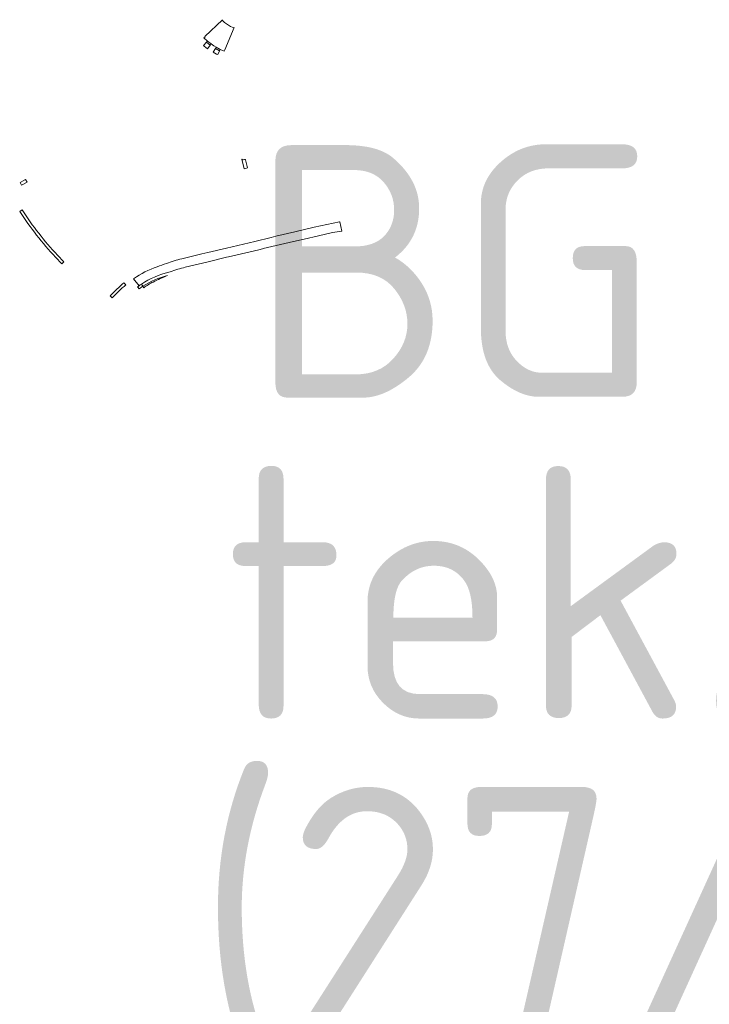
# Model space of a CAD drawing. Header units: metres. Extents: x 152391 to 157968, y 462336 to 467280.
# Tile 549 of 656: x 157131.24 to 157135.61, y 462630.05 to 462636.29. Entities that reach past the tile are written whole.
import ezdxf

# ---------------------------------------------------------------- set-up
doc = ezdxf.new("R2010")
doc.units = ezdxf.units.M
doc.header["$LTSCALE"] = 0.75
doc.linetypes.add('$0$BORDER', pattern=[44.45, 12.7, -6.35, 12.7, -6.35, 0, -6.35])
for name, color, linetype, lineweight in [('B-WE-VH-VERHARDING_ASFALT-GV', 251, 'Continuous', 18), ('B-WE-VH-VERHARDING_BEDRIJFSVLOERPLAAT-GV', 251, 'Continuous', 18), ('B-WE-VH-VERHARDING_BETON-GV', 251, 'Continuous', 18), ('B-WE-VH-VERHARDING_STRAATBAKSTEEN-GV', 251, 'Continuous', 18), ('X-XX-AL-TEKENBLAD-T25', 2, 'Continuous', 25)]:
    doc.layers.add(name, color=color, linetype=linetype, lineweight=lineweight)
doc.styles.add('NLCS-ISO-M750-T25', font='NLCS-ISO.ttf', dxfattribs={"height": 1.875})

msp = doc.modelspace()

# ---------------------------------------------------------------- linework, layer by layer
at = {"layer": 'B-WE-VH-VERHARDING_ASFALT-GV'}
for points in [[(157132.4869, 462636.1122), (157132.513, 462636.0977), (157132.5376, 462636.086), (157132.5414, 462636.0955), (157132.5424, 462636.0951), (157132.6008, 462636.2364), (157132.5981, 462636.2345), (157132.5784, 462636.2434), (157132.5589, 462636.2547), (157132.5392, 462636.2693), (157132.5247, 462636.2825), (157132.5268, 462636.2862), (157132.4156, 462636.1791), (157132.4165, 462636.1782), (157132.4094, 462636.1713), (157132.4319, 462636.1509), (157132.4557, 462636.1327), (157132.472, 462636.1212)], [(157132.4066, 462636.1217), (157132.4108, 462636.1178), (157132.4326, 462636.1021), (157132.4495, 462636.1247), (157132.4259, 462636.1431)], [(157132.4972, 462636.0647), (157132.5081, 462636.0888), (157132.482, 462636.1035), (157132.468, 462636.08), (157132.4896, 462636.068)]]:
    msp.add_lwpolyline(points, close=True, dxfattribs=at)
at = {"layer": 'B-WE-VH-VERHARDING_BEDRIJFSVLOERPLAAT-GV'}
msp.add_lwpolyline([(157131.29, 462635.2565), (157131.2803, 462635.2739), (157131.2452, 462635.2548), (157131.255, 462635.2372)], close=True, dxfattribs=at)
at = {"layer": 'B-WE-VH-VERHARDING_BETON-GV'}
for points in [[(157132.4557, 462636.1327), (157132.4319, 462636.1509), (157132.4259, 462636.1431), (157132.4495, 462636.1247)], [(157132.513, 462636.0977), (157132.4869, 462636.1122), (157132.482, 462636.1035), (157132.5081, 462636.0888)]]:
    msp.add_lwpolyline(points, close=True, dxfattribs=at)
at = {"layer": 'B-WE-VH-VERHARDING_STRAATBAKSTEEN-GV'}
for points in [[(157132.651, 462635.4022), (157132.649, 462635.4017), (157132.6633, 462635.3412), (157132.6841, 462635.3467)], [(157132.667, 462635.4009), (157132.657, 462635.3986)], [(157132.6841, 462635.3467), (157132.6853, 462635.3469), (157132.6731, 462635.3974)], [(157131.258, 462635.0816), (157131.2431, 462635.0715)], [(157133.2824, 462634.9465), (157133.2703, 462635.0063), (157133.268, 462635.0057), (157133.1077, 462634.9707), (157132.9856, 462634.9417), (157132.8651, 462634.9142), (157132.8352, 462634.9069), (157132.7321, 462634.8818), (157132.5512, 462634.8389), (157132.4338, 462634.811), (157132.3956, 462634.8017), (157132.3288, 462634.7852), (157132.2698, 462634.7712)], [(157132.2914, 462634.7174), (157132.4286, 462634.7498), (157132.5519, 462634.7805), (157132.564, 462634.7833), (157132.6195, 462634.7956), (157132.7561, 462634.8278), (157132.781, 462634.8343), (157132.784, 462634.8356), (157132.9771, 462634.8798), (157133.0432, 462634.8952), (157133.1353, 462634.9176), (157133.224, 462634.9378)], [(157131.5102, 462634.7385), (157131.5229, 462634.7511), (157131.4822, 462634.7936)], [(157131.4697, 462634.7805), (157131.5102, 462634.7385)], [(157132.1878, 462634.6862), (157132.196, 462634.6893)], [(157131.9148, 462634.6062), (157131.9063, 462634.6156), (157131.9026, 462634.6198)], [(157131.964, 462634.6438), (157131.9994, 462634.6007)], [(157132.0231, 462634.5972), (157132.0131, 462634.6101)], [(157131.9994, 462634.6007), (157131.9896, 462634.5936), (157131.9906, 462634.5922), (157132.0002, 462634.5811), (157132.0231, 462634.5972)], [(157132.0231, 462634.5972), (157132.0279, 462634.5881)], [(157131.8151, 462634.5371), (157131.8278, 462634.5245)]]:
    msp.add_lwpolyline(points, dxfattribs=at)
for points in [[(157132.657, 462635.3986, -0.405314), (157132.651, 462635.4022)], [(157132.6731, 462635.3974, 0.42453), (157132.667, 462635.4009)], [(157131.2431, 462635.0715, 0.025317), (157131.3502, 462634.9215)], [(157131.3642, 462634.9328, -0.024867), (157131.258, 462635.0816)], [(157131.3502, 462634.9215, 0.024921), (157131.4697, 462634.7805)], [(157131.4822, 462634.7936, -0.024027), (157131.3642, 462634.9328)], [(157133.224, 462634.9378, -0.017103), (157133.2824, 462634.9465)], [(157132.1722, 462634.7417, 0.007098), (157132.114, 462634.7203)], [(157132.2698, 462634.7712, 0.03228), (157132.1722, 462634.7417)], [(157132.114, 462634.7203, 0.079109), (157131.964, 462634.6438)], [(157132.0131, 462634.6101, -0.086674), (157132.1878, 462634.6862)], [(157132.1788, 462634.6652, 0.089378), (157132.0231, 462634.5972)], [(157132.0876, 462634.6239, -0.019321), (157132.1788, 462634.6652)], [(157132.196, 462634.6893, -0.028927), (157132.2914, 462634.7174)], [(157131.9026, 462634.6198, 0.001), (157131.8151, 462634.5371)], [(157131.8278, 462634.5245, -0.019857), (157131.9148, 462634.6062)], [(157131.9994, 462634.6007, -0.007861), (157132.0131, 462634.6101)], [(157132.0131, 462634.6101, 0.007861), (157131.9994, 462634.6007)], [(157132.0279, 462634.5881, -0.040008), (157132.0876, 462634.6239)]]:
    msp.add_lwpolyline(points, format="xyb", dxfattribs=at)

# ---------------------------------------------------------------- texts
at = {"layer": 'X-XX-AL-TEKENBLAD-T25', "color": 1, "linetype": '$0$BORDER', "style": 'NLCS-ISO-M750-T25'}
for s, p in [('BG 52 Schothorst zuid', (157132.6978, 462633.8915)), ('tek. C t/m E loc. 29-117', (157132.5269, 462631.8581)), ('(27/28 vervallen)', (157132.3561, 462629.8246))]:
    msp.add_text(s, height=1.6, dxfattribs=at).set_placement(p)

doc.saveas('drawing.dxf')
